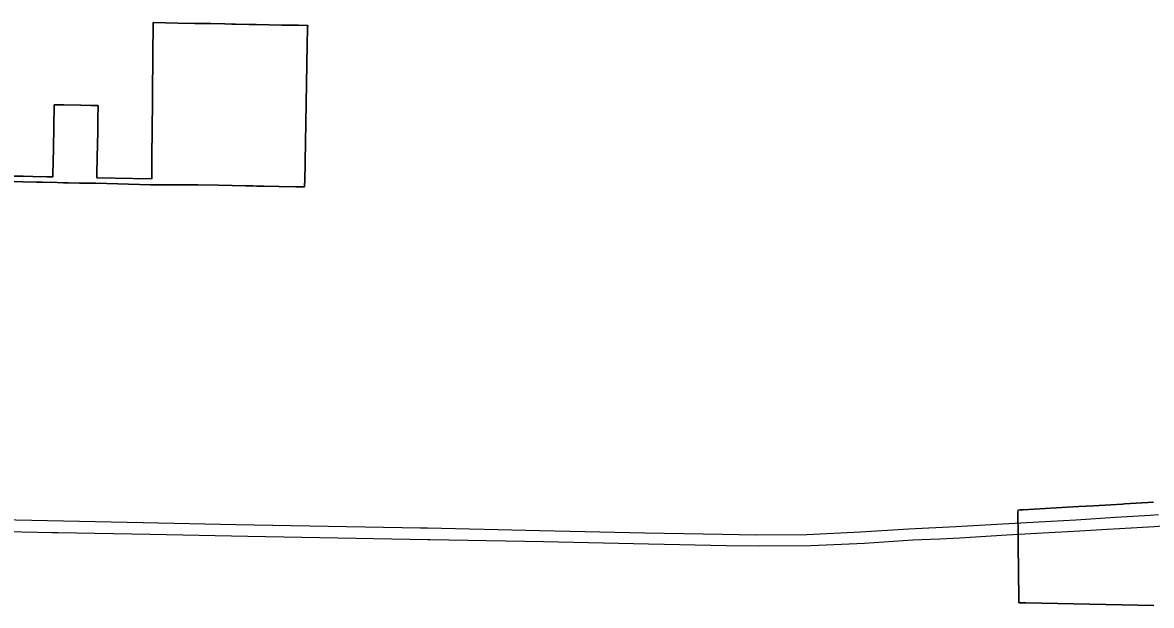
# Model space of a CAD drawing. Extents: x 0 to 34, y 0 to 22.
# Drawn here: x 4.7244 to 4.8563, y 15.73 to 15.7982 of the extents above; entities that cross this region are included whole.
import ezdxf

# ---------------------------------------------------------------- set-up
doc = ezdxf.new("R2010")
doc.units = 0
doc.layers.add('GM_X_Corporation', color=7, linetype='Continuous')
doc.layers.add('GM_X_Interstate_Route', color=7, linetype='Continuous')

msp = doc.modelspace()

# ---------------------------------------------------------------- linework, layer by layer
at = {"layer": 'GM_X_Corporation'}
for points in [[(4.723147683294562, 15.779596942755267), (4.724419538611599, 15.779566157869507), (4.725998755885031, 15.77952792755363), (4.726688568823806, 15.779511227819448), (4.728426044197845, 15.779469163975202), (4.72917475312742, 15.779451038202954), (4.729740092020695, 15.779437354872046), (4.731035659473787, 15.779415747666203), (4.732919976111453, 15.779384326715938), (4.739330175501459, 15.77921027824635), (4.73933115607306, 15.779210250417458), (4.740140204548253, 15.779188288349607), (4.7448601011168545, 15.779194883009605), (4.747270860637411, 15.779148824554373), (4.748878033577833, 15.779118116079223), (4.75048520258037, 15.779087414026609), (4.751141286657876, 15.779074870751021), (4.751304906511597, 15.779071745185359), (4.751748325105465, 15.77906327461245), (4.752563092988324, 15.779047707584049), (4.754355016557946, 15.779013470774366), (4.756305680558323, 15.778976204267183), (4.7566679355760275, 15.778969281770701), (4.757318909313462, 15.778956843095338), (4.757329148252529, 15.77906485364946), (4.757349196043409, 15.77927642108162), (4.757354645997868, 15.77956290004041), (4.757355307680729, 15.779597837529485), (4.7576594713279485, 15.795598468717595), (4.757695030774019, 15.797469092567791), (4.757701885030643, 15.79782987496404), (4.757547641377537, 15.797832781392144), (4.756632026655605, 15.797850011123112), (4.755185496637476, 15.797877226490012), (4.754675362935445, 15.797886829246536), (4.751677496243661, 15.797943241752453), (4.751677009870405, 15.79794324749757), (4.751663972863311, 15.797943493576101), (4.751663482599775, 15.797943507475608), (4.751662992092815, 15.797943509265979), (4.751649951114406, 15.797943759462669), (4.75164946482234, 15.7979437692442), (4.751648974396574, 15.79794377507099), (4.75084590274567, 15.79795888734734), (4.749270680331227, 15.797988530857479), (4.748836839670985, 15.797996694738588), (4.747998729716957, 15.79801246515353), (4.746377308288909, 15.798042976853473), (4.744818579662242, 15.798072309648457), (4.744528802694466, 15.79807775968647), (4.742516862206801, 15.798115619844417), (4.741070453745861, 15.798142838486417), (4.739642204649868, 15.79816971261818), (4.739638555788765, 15.797767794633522), (4.739631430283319, 15.797031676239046), (4.739615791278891, 15.795415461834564), (4.739615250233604, 15.795359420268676), (4.739614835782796, 15.795315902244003), (4.7395942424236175, 15.793162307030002), (4.739573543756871, 15.790998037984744), (4.739558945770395, 15.789471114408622), (4.739545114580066, 15.788024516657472), (4.739531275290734, 15.786577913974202), (4.739517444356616, 15.785131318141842), (4.739511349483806, 15.784494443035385), (4.739503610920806, 15.783684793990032), (4.739489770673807, 15.782238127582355), (4.7394720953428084, 15.780389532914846), (4.739467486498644, 15.779907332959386), (4.739345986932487, 15.779909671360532), (4.733058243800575, 15.780030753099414), (4.73306753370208, 15.78051289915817), (4.733103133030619, 15.782361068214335), (4.733133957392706, 15.783961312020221), (4.733161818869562, 15.785407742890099), (4.733189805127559, 15.786860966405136), (4.733220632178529, 15.788461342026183), (4.733220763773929, 15.788468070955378), (4.732744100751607, 15.788477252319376), (4.732689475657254, 15.788478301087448), (4.732368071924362, 15.78848449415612), (4.731187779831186, 15.788507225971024), (4.7291788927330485, 15.788545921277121), (4.728077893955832, 15.78856713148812), (4.72797926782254, 15.783446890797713), (4.727920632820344, 15.78040303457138), (4.72791836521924, 15.780285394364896), (4.727915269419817, 15.780124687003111), (4.727704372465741, 15.780129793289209), (4.727212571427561, 15.780141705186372), (4.72557650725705, 15.780180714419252), (4.724432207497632, 15.780208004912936), (4.723158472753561, 15.780238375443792)], [(4.723159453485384, 15.780238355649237), (4.724432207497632, 15.780208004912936), (4.72557650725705, 15.780180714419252), (4.727213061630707, 15.78014168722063), (4.727704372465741, 15.780129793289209), (4.727915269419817, 15.780124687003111), (4.72791836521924, 15.780285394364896), (4.727920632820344, 15.78040303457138), (4.72797926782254, 15.783446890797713), (4.728077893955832, 15.78856713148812), (4.7291788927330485, 15.788545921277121), (4.731187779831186, 15.788507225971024), (4.732368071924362, 15.78848449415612), (4.732689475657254, 15.788478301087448), (4.732744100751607, 15.788477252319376), (4.733220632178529, 15.788461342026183), (4.733189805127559, 15.786860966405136), (4.73318967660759, 15.786854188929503), (4.733161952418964, 15.785414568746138), (4.733133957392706, 15.783961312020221), (4.73310300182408, 15.782354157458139), (4.733067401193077, 15.78050592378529), (4.733058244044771, 15.78003076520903), (4.739467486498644, 15.779907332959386), (4.7394720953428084, 15.780389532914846), (4.739489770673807, 15.782238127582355), (4.739503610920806, 15.783684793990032), (4.739511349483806, 15.784494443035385), (4.739517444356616, 15.785131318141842), (4.739531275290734, 15.786577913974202), (4.739545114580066, 15.788024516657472), (4.739558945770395, 15.789471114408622), (4.739573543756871, 15.790998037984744), (4.7395942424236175, 15.793162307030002), (4.739614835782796, 15.795315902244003), (4.739615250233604, 15.795359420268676), (4.739615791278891, 15.795415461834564), (4.739631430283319, 15.797031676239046), (4.739638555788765, 15.797767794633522), (4.739642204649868, 15.79816971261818), (4.741070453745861, 15.798142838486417), (4.742516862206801, 15.798115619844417), (4.744528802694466, 15.79807775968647), (4.744818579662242, 15.798072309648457), (4.746377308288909, 15.798042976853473), (4.747998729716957, 15.79801246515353), (4.748836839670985, 15.797996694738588), (4.749270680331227, 15.797988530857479), (4.7508463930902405, 15.797958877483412), (4.751648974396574, 15.79794377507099), (4.75164946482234, 15.7979437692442), (4.751649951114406, 15.797943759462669), (4.751662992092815, 15.797943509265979), (4.751663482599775, 15.797943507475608), (4.751663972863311, 15.797943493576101), (4.751677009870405, 15.79794324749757), (4.751677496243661, 15.797943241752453), (4.754675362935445, 15.797886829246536), (4.755185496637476, 15.797877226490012), (4.756632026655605, 15.797850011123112), (4.757547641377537, 15.797832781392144), (4.757701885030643, 15.79782987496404), (4.757695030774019, 15.797469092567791), (4.7576594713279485, 15.795598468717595), (4.757355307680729, 15.779597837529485), (4.757354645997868, 15.77956290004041), (4.757349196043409, 15.77927642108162), (4.757329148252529, 15.77906485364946), (4.757318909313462, 15.778956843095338), (4.7566679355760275, 15.778969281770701), (4.756305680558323, 15.778976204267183), (4.754355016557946, 15.779013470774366), (4.752563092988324, 15.779047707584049), (4.751748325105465, 15.77906327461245), (4.751304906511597, 15.779071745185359), (4.751141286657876, 15.779074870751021), (4.75048520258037, 15.779087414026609), (4.748877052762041, 15.779118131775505), (4.747269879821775, 15.779148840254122), (4.7448601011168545, 15.779194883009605), (4.740140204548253, 15.779188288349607), (4.739330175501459, 15.77921027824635), (4.732919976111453, 15.779384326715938), (4.731035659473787, 15.779415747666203), (4.729741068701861, 15.7794373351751), (4.72917475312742, 15.779451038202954), (4.728426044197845, 15.779469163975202), (4.726688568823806, 15.779511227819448), (4.725998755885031, 15.77952792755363), (4.724419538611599, 15.779566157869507), (4.723148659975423, 15.779596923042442)], [(4.856551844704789, 15.742099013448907), (4.853196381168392, 15.741906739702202), (4.852960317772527, 15.741893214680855), (4.851582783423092, 15.74181428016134), (4.849555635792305, 15.741698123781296), (4.847843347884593, 15.74159999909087), (4.8464792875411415, 15.741521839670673), (4.845195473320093, 15.741448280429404), (4.843911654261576, 15.741374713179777), (4.842627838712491, 15.741301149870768), (4.8413437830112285, 15.741227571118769), (4.840967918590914, 15.741206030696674), (4.84073436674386, 15.741192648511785), (4.840719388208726, 15.741191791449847), (4.840721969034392, 15.740910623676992), (4.840731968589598, 15.739820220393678), (4.840738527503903, 15.739104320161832), (4.8407454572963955, 15.738348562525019), (4.840748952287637, 15.737967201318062), (4.840756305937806, 15.7371658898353), (4.84081443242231, 15.73082671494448), (4.840814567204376, 15.730811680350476), (4.840816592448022, 15.730591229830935), (4.840818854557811, 15.730344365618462), (4.841496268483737, 15.73033628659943), (4.841650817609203, 15.730334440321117), (4.85662953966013, 15.730049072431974)], [(4.85662953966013, 15.730049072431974), (4.841652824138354, 15.73033441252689), (4.841496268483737, 15.73033628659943), (4.840818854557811, 15.730344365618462), (4.840816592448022, 15.730591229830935), (4.840814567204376, 15.730811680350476), (4.840771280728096, 15.737166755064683), (4.840748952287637, 15.737967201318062), (4.8407454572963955, 15.738348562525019), (4.840738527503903, 15.739104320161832), (4.840731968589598, 15.739820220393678), (4.840721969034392, 15.740910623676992), (4.84073436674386, 15.741192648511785), (4.840967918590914, 15.741206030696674), (4.8413437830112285, 15.741227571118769), (4.842627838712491, 15.741301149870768), (4.843911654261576, 15.741374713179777), (4.845195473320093, 15.741448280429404), (4.8464792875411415, 15.741521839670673), (4.847843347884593, 15.74159999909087), (4.849555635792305, 15.741698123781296), (4.851582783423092, 15.74181428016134), (4.852960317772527, 15.741893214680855), (4.853196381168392, 15.741906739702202), (4.856551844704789, 15.742099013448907)]]:
    msp.add_lwpolyline(points, dxfattribs=at)
at = {"layer": 'GM_X_Interstate_Route'}
for points in [[(4.6601689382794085, 15.739352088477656), (4.661948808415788, 15.739474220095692), (4.665754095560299, 15.739706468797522), (4.669380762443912, 15.73981368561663), (4.67312434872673, 15.739707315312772), (4.677787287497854, 15.73962356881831), (4.684209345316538, 15.739470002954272), (4.685124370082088, 15.739451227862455), (4.6882998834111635, 15.739386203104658), (4.697874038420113, 15.739163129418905), (4.699789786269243, 15.73917679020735), (4.70734266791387, 15.739009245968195), (4.718958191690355, 15.738771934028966), (4.727851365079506, 15.738590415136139), (4.7285331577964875, 15.73857791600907)], [(4.718022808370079, 15.740154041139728), (4.727278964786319, 15.739958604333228), (4.738461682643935, 15.739749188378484), (4.749295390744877, 15.739525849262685), (4.770893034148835, 15.739120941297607), (4.771721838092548, 15.73910258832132), (4.784822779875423, 15.738812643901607), (4.797094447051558, 15.738533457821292), (4.806197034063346, 15.738365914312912), (4.810106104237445, 15.738310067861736), (4.816067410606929, 15.7383519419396), (4.8223359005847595, 15.738631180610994), (4.8279901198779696, 15.738994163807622), (4.833476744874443, 15.739259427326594), (4.838963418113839, 15.73959446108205), (4.843165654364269, 15.739831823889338), (4.847493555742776, 15.740069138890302), (4.852142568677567, 15.740348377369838), (4.856191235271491, 15.740585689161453), (4.857157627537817, 15.740659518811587)], [(4.851155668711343, 15.738964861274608), (4.852592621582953, 15.739051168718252), (4.856641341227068, 15.73928848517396), (4.857153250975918, 15.739327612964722), (4.85794654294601, 15.73938819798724)], [(4.7285331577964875, 15.73857791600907), (4.7392714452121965, 15.738381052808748), (4.750691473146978, 15.738157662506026), (4.771738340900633, 15.73773940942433), (4.7719937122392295, 15.737735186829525)], [(4.831612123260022, 15.73785031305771), (4.833926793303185, 15.73796222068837), (4.839413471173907, 15.738297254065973), (4.843615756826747, 15.73853461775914), (4.847943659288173, 15.738771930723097), (4.851155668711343, 15.738964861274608)], [(4.7719937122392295, 15.737735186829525), (4.785272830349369, 15.737515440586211), (4.797544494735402, 15.737236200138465), (4.80664708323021, 15.737068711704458), (4.810556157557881, 15.737012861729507), (4.816517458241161, 15.73705473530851), (4.82278595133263, 15.737333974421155), (4.828440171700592, 15.737696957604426), (4.831612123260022, 15.73785031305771)]]:
    msp.add_lwpolyline(points, dxfattribs=at)

doc.saveas('drawing.dxf')
